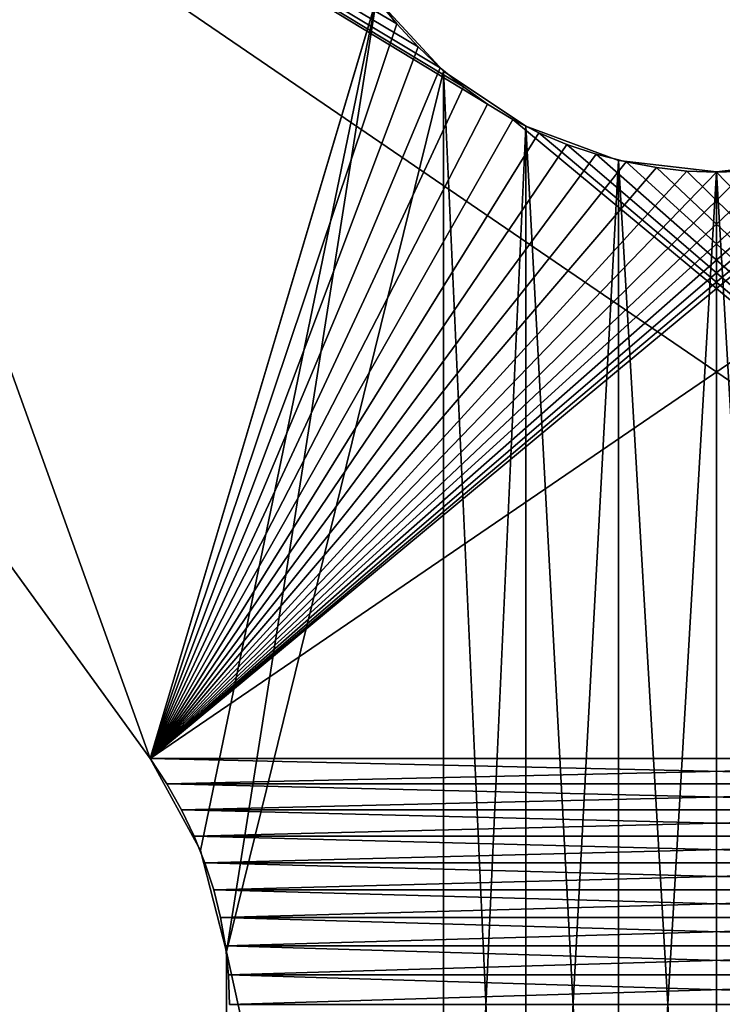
# Model space of a CAD drawing. Header units: millimetres. Extents: x -105 to 105, y -91 to 91.
# Tile 782 of 1056: x -1.66 to 0.01, y 0 to 2.35. Entities that reach past the tile are written whole.
import ezdxf

# ---------------------------------------------------------------- set-up
doc = ezdxf.new("R2010")
doc.units = ezdxf.units.MM
doc.header["$LTSCALE"] = 22.850203
for name, color, linetype in [('343', 7, 'CONTINUOUS'), ('344', 7, 'CONTINUOUS'), ('405', 7, 'CONTINUOUS'), ('406', 7, 'CONTINUOUS'), ('498', 7, 'CONTINUOUS'), ('499', 7, 'CONTINUOUS'), ('507', 7, 'CONTINUOUS'), ('823', 7, 'CONTINUOUS')]:
    doc.layers.add(name, color=color, linetype=linetype)

msp = doc.modelspace()

# ---------------------------------------------------------------- linework, layer by layer
at = {"layer": '343', "linetype": 'CONTINUOUS'}
for points in [[(-0.4553, 3.4619, 7.5), (6.7365, 4.6248, 7.5), (-15.25, 1.75, 7.5), (-0.4553, 3.4619, 7.5)], [(-15.25, 1.75, 7.5), (6.7365, 4.6248, 7.5), (-6.7365, 4.6248, 7.5), (-15.25, 1.75, 7.5)], [(-0.9042, 3.3726, 7.5), (-0.4553, 3.4619, 7.5), (-15.25, 1.75, 7.5), (-0.9042, 3.3726, 7.5)], [(-1.3359, 3.226, 7.5), (-0.9042, 3.3726, 7.5), (-15.25, 1.75, 7.5), (-1.3359, 3.226, 7.5)], [(-1.7459, 3.0239, 7.5), (-1.3359, 3.226, 7.5), (-15.25, 1.75, 7.5), (-1.7459, 3.0239, 7.5)]]:
    msp.add_3dface(points, dxfattribs=at)
at = {"layer": '344', "linetype": 'CONTINUOUS'}
for points in [[(0.4553, 3.4619, 2.5), (-6.7365, 4.6248, 2.5), (15.25, 1.75, 2.5), (0.4553, 3.4619, 2.5)], [(15.25, 1.75, 2.5), (-6.7365, 4.6248, 2.5), (6.7365, 4.6248, 2.5), (15.25, 1.75, 2.5)]]:
    msp.add_3dface(points, dxfattribs=at)
at = {"layer": '405', "linetype": 'CONTINUOUS'}
for points in [[(-3.9895, 4.2331, 34.5), (-1.3501, 0.586, 34.5), (-0.8101, 2.3984, 34.5), (-3.9895, 4.2331, 34.5)], [(0.4857, 2.1106, 34.5), (-1.3501, 0.586, 34.5), (3.9895, 4.2331, 34.5), (0.4857, 2.1106, 34.5)], [(3.9895, 4.2331, 34.5), (-1.3501, 0.586, 34.5), (1.3501, 0.586, 34.5), (3.9895, 4.2331, 34.5)], [(-0.8101, 2.3984, 34.5), (-1.3501, 0.586, 34.5), (-0.7619, 2.3389, 34.5), (-0.8101, 2.3984, 34.5)], [(-0.7619, 2.3389, 34.5), (-1.3501, 0.586, 34.5), (-0.7114, 2.284, 34.5), (-0.7619, 2.3389, 34.5)], [(-0.7114, 2.284, 34.5), (-1.3501, 0.586, 34.5), (-0.6585, 2.2338, 34.5), (-0.7114, 2.284, 34.5)], [(-0.6585, 2.2338, 34.5), (-1.3501, 0.586, 34.5), (-0.6032, 2.1881, 34.5), (-0.6585, 2.2338, 34.5)], [(-0.6032, 2.1881, 34.5), (-1.3501, 0.586, 34.5), (-0.5456, 2.1471, 34.5), (-0.6032, 2.1881, 34.5)], [(-0.5456, 2.1471, 34.5), (-1.3501, 0.586, 34.5), (-0.4857, 2.1106, 34.5), (-0.5456, 2.1471, 34.5)], [(-0.4857, 2.1106, 34.5), (-1.3501, 0.586, 34.5), (-0.4231, 2.0787, 34.5), (-0.4857, 2.1106, 34.5)], [(0.4231, 2.0787, 34.5), (-1.3501, 0.586, 34.5), (0.4857, 2.1106, 34.5), (0.4231, 2.0787, 34.5)], [(-0.4231, 2.0787, 34.5), (-1.3501, 0.586, 34.5), (-0.3567, 2.0511, 34.5), (-0.4231, 2.0787, 34.5)], [(0.3567, 2.0511, 34.5), (-1.3501, 0.586, 34.5), (0.4231, 2.0787, 34.5), (0.3567, 2.0511, 34.5)], [(-0.3567, 2.0511, 34.5), (-1.3501, 0.586, 34.5), (-0.2871, 2.0279, 34.5), (-0.3567, 2.0511, 34.5)], [(0.2871, 2.0279, 34.5), (-1.3501, 0.586, 34.5), (0.3567, 2.0511, 34.5), (0.2871, 2.0279, 34.5)], [(-0.2871, 2.0279, 34.5), (-1.3501, 0.586, 34.5), (-0.2156, 2.0094, 34.5), (-0.2871, 2.0279, 34.5)], [(0.2156, 2.0094, 34.5), (-1.3501, 0.586, 34.5), (0.2871, 2.0279, 34.5), (0.2156, 2.0094, 34.5)], [(-0.2156, 2.0094, 34.5), (-1.3501, 0.586, 34.5), (-0.1432, 1.9959, 34.5), (-0.2156, 2.0094, 34.5)], [(0.1432, 1.9959, 34.5), (-1.3501, 0.586, 34.5), (0.2156, 2.0094, 34.5), (0.1432, 1.9959, 34.5)], [(-0.1432, 1.9959, 34.5), (-1.3501, 0.586, 34.5), (-0.071, 1.9875, 34.5), (-0.1432, 1.9959, 34.5)], [(0.071, 1.9875, 34.5), (-1.3501, 0.586, 34.5), (0.1432, 1.9959, 34.5), (0.071, 1.9875, 34.5)], [(-0.071, 1.9875, 34.5), (-1.3501, 0.586, 34.5), (0, 1.9847, 34.5), (-0.071, 1.9875, 34.5)], [(0, 1.9847, 34.5), (-1.3501, 0.586, 34.5), (0.071, 1.9875, 34.5), (0, 1.9847, 34.5)], [(-1.3501, 0.586, 34.5), (-1.3104, 0.5254, 34.5), (1.3501, 0.586, 34.5), (-1.3501, 0.586, 34.5)], [(1.3501, 0.586, 34.5), (-1.3104, 0.5254, 34.5), (1.3104, 0.5254, 34.5), (1.3501, 0.586, 34.5)], [(-1.3104, 0.5254, 34.5), (-1.2753, 0.4637, 34.5), (1.3104, 0.5254, 34.5), (-1.3104, 0.5254, 34.5)], [(1.3104, 0.5254, 34.5), (-1.2753, 0.4637, 34.5), (1.2753, 0.4637, 34.5), (1.3104, 0.5254, 34.5)], [(-1.2753, 0.4637, 34.5), (-1.245, 0.401, 34.5), (1.2753, 0.4637, 34.5), (-1.2753, 0.4637, 34.5)], [(1.2753, 0.4637, 34.5), (-1.245, 0.401, 34.5), (1.245, 0.401, 34.5), (1.2753, 0.4637, 34.5)], [(-1.245, 0.401, 34.5), (-1.2193, 0.3374, 34.5), (1.245, 0.401, 34.5), (-1.245, 0.401, 34.5)], [(1.245, 0.401, 34.5), (-1.2193, 0.3374, 34.5), (1.2193, 0.3374, 34.5), (1.245, 0.401, 34.5)], [(-1.2193, 0.3374, 34.5), (-1.1983, 0.2727, 34.5), (1.2193, 0.3374, 34.5), (-1.2193, 0.3374, 34.5)], [(1.2193, 0.3374, 34.5), (-1.1983, 0.2727, 34.5), (1.1983, 0.2727, 34.5), (1.2193, 0.3374, 34.5)], [(-1.1983, 0.2727, 34.5), (-1.1819, 0.2071, 34.5), (1.1983, 0.2727, 34.5), (-1.1983, 0.2727, 34.5)], [(1.1983, 0.2727, 34.5), (-1.1819, 0.2071, 34.5), (1.1819, 0.2071, 34.5), (1.1983, 0.2727, 34.5)], [(-1.1819, 0.2071, 34.5), (-1.1702, 0.1396, 34.5), (1.1819, 0.2071, 34.5), (-1.1819, 0.2071, 34.5)], [(1.1819, 0.2071, 34.5), (-1.1702, 0.1396, 34.5), (1.1702, 0.1396, 34.5), (1.1819, 0.2071, 34.5)], [(-1.1702, 0.1396, 34.5), (-1.1632, 0.0702, 34.5), (1.1702, 0.1396, 34.5), (-1.1702, 0.1396, 34.5)], [(1.1702, 0.1396, 34.5), (-1.1632, 0.0702, 34.5), (1.1632, 0.0702, 34.5), (1.1702, 0.1396, 34.5)], [(-1.1632, 0.0702, 34.5), (-1.1609, -0.0002, 34.5), (1.1632, 0.0702, 34.5), (-1.1632, 0.0702, 34.5)], [(1.1632, 0.0702, 34.5), (-1.1609, -0.0002, 34.5), (1.1609, -0.0002, 34.5), (1.1632, 0.0702, 34.5)]]:
    msp.add_3dface(points, dxfattribs=at)
at = {"layer": '406', "linetype": 'CONTINUOUS'}
for points in [[(-1.3501, 0.586, 32.5), (-3.9895, 4.2331, 32.5), (1.3501, 0.586, 32.5), (-1.3501, 0.586, 32.5)], [(-3.9895, 4.2331, 32.5), (-0.8101, 2.3984, 32.5), (-0.7619, 2.3389, 32.5), (-3.9895, 4.2331, 32.5)], [(-0.4857, 2.1106, 32.5), (-3.9895, 4.2331, 32.5), (-0.5456, 2.1471, 32.5), (-0.4857, 2.1106, 32.5)], [(-3.9895, 4.2331, 32.5), (-0.4857, 2.1106, 32.5), (1.3501, 0.586, 32.5), (-3.9895, 4.2331, 32.5)], [(-0.5456, 2.1471, 32.5), (-3.9895, 4.2331, 32.5), (-0.6032, 2.1881, 32.5), (-0.5456, 2.1471, 32.5)], [(-0.6032, 2.1881, 32.5), (-3.9895, 4.2331, 32.5), (-0.6585, 2.2338, 32.5), (-0.6032, 2.1881, 32.5)], [(-0.6585, 2.2338, 32.5), (-3.9895, 4.2331, 32.5), (-0.7114, 2.284, 32.5), (-0.6585, 2.2338, 32.5)], [(-0.7114, 2.284, 32.5), (-3.9895, 4.2331, 32.5), (-0.7619, 2.3389, 32.5), (-0.7114, 2.284, 32.5)], [(-0.4857, 2.1106, 32.5), (-0.4231, 2.0787, 32.5), (1.3501, 0.586, 32.5), (-0.4857, 2.1106, 32.5)], [(-0.4231, 2.0787, 32.5), (-0.3567, 2.0511, 32.5), (1.3501, 0.586, 32.5), (-0.4231, 2.0787, 32.5)], [(-0.3567, 2.0511, 32.5), (-0.2871, 2.0279, 32.5), (1.3501, 0.586, 32.5), (-0.3567, 2.0511, 32.5)], [(-0.2871, 2.0279, 32.5), (-0.2156, 2.0094, 32.5), (1.3501, 0.586, 32.5), (-0.2871, 2.0279, 32.5)], [(-0.2156, 2.0094, 32.5), (-0.1432, 1.9959, 32.5), (1.3501, 0.586, 32.5), (-0.2156, 2.0094, 32.5)], [(-0.1432, 1.9959, 32.5), (-0.071, 1.9875, 32.5), (1.3501, 0.586, 32.5), (-0.1432, 1.9959, 32.5)], [(-0.071, 1.9875, 32.5), (0, 1.9847, 32.5), (1.3501, 0.586, 32.5), (-0.071, 1.9875, 32.5)], [(0, 1.9847, 32.5), (0.071, 1.9875, 32.5), (1.3501, 0.586, 32.5), (0, 1.9847, 32.5)], [(-1.3104, 0.5254, 32.5), (-1.3501, 0.586, 32.5), (1.3104, 0.5254, 32.5), (-1.3104, 0.5254, 32.5)], [(1.3104, 0.5254, 32.5), (-1.3501, 0.586, 32.5), (1.3501, 0.586, 32.5), (1.3104, 0.5254, 32.5)], [(-1.2753, 0.4637, 32.5), (-1.3104, 0.5254, 32.5), (1.2753, 0.4637, 32.5), (-1.2753, 0.4637, 32.5)], [(1.2753, 0.4637, 32.5), (-1.3104, 0.5254, 32.5), (1.3104, 0.5254, 32.5), (1.2753, 0.4637, 32.5)], [(-1.245, 0.401, 32.5), (-1.2753, 0.4637, 32.5), (1.245, 0.401, 32.5), (-1.245, 0.401, 32.5)], [(1.245, 0.401, 32.5), (-1.2753, 0.4637, 32.5), (1.2753, 0.4637, 32.5), (1.245, 0.401, 32.5)], [(-1.2193, 0.3374, 32.5), (-1.245, 0.401, 32.5), (1.2193, 0.3374, 32.5), (-1.2193, 0.3374, 32.5)], [(1.2193, 0.3374, 32.5), (-1.245, 0.401, 32.5), (1.245, 0.401, 32.5), (1.2193, 0.3374, 32.5)], [(-1.1983, 0.2727, 32.5), (-1.2193, 0.3374, 32.5), (1.1983, 0.2727, 32.5), (-1.1983, 0.2727, 32.5)], [(1.1983, 0.2727, 32.5), (-1.2193, 0.3374, 32.5), (1.2193, 0.3374, 32.5), (1.1983, 0.2727, 32.5)], [(-1.1819, 0.2071, 32.5), (-1.1983, 0.2727, 32.5), (1.1819, 0.2071, 32.5), (-1.1819, 0.2071, 32.5)], [(1.1819, 0.2071, 32.5), (-1.1983, 0.2727, 32.5), (1.1983, 0.2727, 32.5), (1.1819, 0.2071, 32.5)], [(-1.1702, 0.1396, 32.5), (-1.1819, 0.2071, 32.5), (1.1702, 0.1396, 32.5), (-1.1702, 0.1396, 32.5)], [(1.1702, 0.1396, 32.5), (-1.1819, 0.2071, 32.5), (1.1819, 0.2071, 32.5), (1.1702, 0.1396, 32.5)], [(-1.1632, 0.0702, 32.5), (-1.1702, 0.1396, 32.5), (1.1632, 0.0702, 32.5), (-1.1632, 0.0702, 32.5)], [(1.1632, 0.0702, 32.5), (-1.1702, 0.1396, 32.5), (1.1702, 0.1396, 32.5), (1.1632, 0.0702, 32.5)], [(-1.1609, -0.0002, 32.5), (-1.1632, 0.0702, 32.5), (1.1609, -0.0002, 32.5), (-1.1609, -0.0002, 32.5)], [(1.1609, -0.0002, 32.5), (-1.1632, 0.0702, 32.5), (1.1632, 0.0702, 32.5), (1.1609, -0.0002, 32.5)]]:
    msp.add_3dface(points, dxfattribs=at)
at = {"layer": '498', "linetype": 'CONTINUOUS'}
for points in [[(-1.3501, 0.586, 34.5), (-3.9895, 4.2331, 34.5), (-1.3501, 0.586, 32.5), (-1.3501, 0.586, 34.5)], [(-3.9895, 4.2331, 34.5), (-3.9895, 4.2331, 32.5), (-1.3501, 0.586, 32.5), (-3.9895, 4.2331, 34.5)]]:
    msp.add_3dface(points, dxfattribs=at)
at = {"layer": '499', "linetype": 'CONTINUOUS'}
for points in [[(-1.3104, 0.5254, 34.5), (-1.3501, 0.586, 34.5), (-1.3104, 0.5254, 32.5), (-1.3104, 0.5254, 34.5)], [(-1.3501, 0.586, 34.5), (-1.3501, 0.586, 32.5), (-1.3104, 0.5254, 32.5), (-1.3501, 0.586, 34.5)], [(-1.2753, 0.4637, 34.5), (-1.3104, 0.5254, 34.5), (-1.2753, 0.4637, 32.5), (-1.2753, 0.4637, 34.5)], [(-1.3104, 0.5254, 34.5), (-1.3104, 0.5254, 32.5), (-1.2753, 0.4637, 32.5), (-1.3104, 0.5254, 34.5)], [(-1.245, 0.401, 34.5), (-1.2753, 0.4637, 34.5), (-1.245, 0.401, 32.5), (-1.245, 0.401, 34.5)], [(-1.2753, 0.4637, 34.5), (-1.2753, 0.4637, 32.5), (-1.245, 0.401, 32.5), (-1.2753, 0.4637, 34.5)], [(-1.2193, 0.3374, 34.5), (-1.245, 0.401, 34.5), (-1.2193, 0.3374, 32.5), (-1.2193, 0.3374, 34.5)], [(-1.245, 0.401, 34.5), (-1.245, 0.401, 32.5), (-1.2193, 0.3374, 32.5), (-1.245, 0.401, 34.5)], [(-1.1983, 0.2727, 34.5), (-1.2193, 0.3374, 34.5), (-1.1983, 0.2727, 32.5), (-1.1983, 0.2727, 34.5)], [(-1.2193, 0.3374, 34.5), (-1.2193, 0.3374, 32.5), (-1.1983, 0.2727, 32.5), (-1.2193, 0.3374, 34.5)], [(-1.1819, 0.2071, 34.5), (-1.1983, 0.2727, 34.5), (-1.1819, 0.2071, 32.5), (-1.1819, 0.2071, 34.5)], [(-1.1983, 0.2727, 34.5), (-1.1983, 0.2727, 32.5), (-1.1819, 0.2071, 32.5), (-1.1983, 0.2727, 34.5)], [(-1.1702, 0.1396, 34.5), (-1.1819, 0.2071, 34.5), (-1.1702, 0.1396, 32.5), (-1.1702, 0.1396, 34.5)], [(-1.1819, 0.2071, 34.5), (-1.1819, 0.2071, 32.5), (-1.1702, 0.1396, 32.5), (-1.1819, 0.2071, 34.5)], [(-1.1632, 0.0702, 34.5), (-1.1702, 0.1396, 34.5), (-1.1632, 0.0702, 32.5), (-1.1632, 0.0702, 34.5)], [(-1.1702, 0.1396, 34.5), (-1.1702, 0.1396, 32.5), (-1.1632, 0.0702, 32.5), (-1.1702, 0.1396, 34.5)], [(-1.1609, -0.0002, 34.5), (-1.1632, 0.0702, 34.5), (-1.1609, -0.0002, 32.5), (-1.1609, -0.0002, 34.5)], [(-1.1632, 0.0702, 34.5), (-1.1632, 0.0702, 32.5), (-1.1609, -0.0002, 32.5), (-1.1632, 0.0702, 34.5)]]:
    msp.add_3dface(points, dxfattribs=at)
at = {"layer": '507', "linetype": 'CONTINUOUS'}
for points in [[(-0.8101, 2.3984, 34.5), (-0.7619, 2.3389, 34.5), (-0.8101, 2.3984, 32.5), (-0.8101, 2.3984, 34.5)], [(-0.8101, 2.3984, 32.5), (-0.7619, 2.3389, 34.5), (-0.7619, 2.3389, 32.5), (-0.8101, 2.3984, 32.5)], [(-0.7619, 2.3389, 34.5), (-0.7114, 2.284, 34.5), (-0.7619, 2.3389, 32.5), (-0.7619, 2.3389, 34.5)], [(-0.7114, 2.284, 34.5), (-0.7114, 2.284, 32.5), (-0.7619, 2.3389, 32.5), (-0.7114, 2.284, 34.5)], [(-0.7114, 2.284, 34.5), (-0.6585, 2.2338, 34.5), (-0.7114, 2.284, 32.5), (-0.7114, 2.284, 34.5)], [(-0.6585, 2.2338, 34.5), (-0.6585, 2.2338, 32.5), (-0.7114, 2.284, 32.5), (-0.6585, 2.2338, 34.5)], [(-0.6585, 2.2338, 34.5), (-0.6032, 2.1881, 34.5), (-0.6585, 2.2338, 32.5), (-0.6585, 2.2338, 34.5)], [(-0.6032, 2.1881, 34.5), (-0.6032, 2.1881, 32.5), (-0.6585, 2.2338, 32.5), (-0.6032, 2.1881, 34.5)], [(-0.6032, 2.1881, 34.5), (-0.5456, 2.1471, 34.5), (-0.6032, 2.1881, 32.5), (-0.6032, 2.1881, 34.5)], [(-0.5456, 2.1471, 34.5), (-0.5456, 2.1471, 32.5), (-0.6032, 2.1881, 32.5), (-0.5456, 2.1471, 34.5)], [(-0.5456, 2.1471, 34.5), (-0.4857, 2.1106, 34.5), (-0.5456, 2.1471, 32.5), (-0.5456, 2.1471, 34.5)], [(-0.4857, 2.1106, 34.5), (-0.4857, 2.1106, 32.5), (-0.5456, 2.1471, 32.5), (-0.4857, 2.1106, 34.5)], [(-0.4857, 2.1106, 34.5), (-0.4231, 2.0787, 34.5), (-0.4857, 2.1106, 32.5), (-0.4857, 2.1106, 34.5)], [(-0.4231, 2.0787, 34.5), (-0.4231, 2.0787, 32.5), (-0.4857, 2.1106, 32.5), (-0.4231, 2.0787, 34.5)], [(-0.4231, 2.0787, 34.5), (-0.3567, 2.0511, 34.5), (-0.4231, 2.0787, 32.5), (-0.4231, 2.0787, 34.5)], [(-0.3567, 2.0511, 34.5), (-0.3567, 2.0511, 32.5), (-0.4231, 2.0787, 32.5), (-0.3567, 2.0511, 34.5)], [(-0.3567, 2.0511, 34.5), (-0.2871, 2.0279, 34.5), (-0.3567, 2.0511, 32.5), (-0.3567, 2.0511, 34.5)], [(-0.2871, 2.0279, 34.5), (-0.2871, 2.0279, 32.5), (-0.3567, 2.0511, 32.5), (-0.2871, 2.0279, 34.5)], [(-0.2871, 2.0279, 34.5), (-0.2156, 2.0094, 34.5), (-0.2871, 2.0279, 32.5), (-0.2871, 2.0279, 34.5)], [(-0.2156, 2.0094, 34.5), (-0.2156, 2.0094, 32.5), (-0.2871, 2.0279, 32.5), (-0.2156, 2.0094, 34.5)], [(-0.2156, 2.0094, 34.5), (-0.1432, 1.9959, 34.5), (-0.2156, 2.0094, 32.5), (-0.2156, 2.0094, 34.5)], [(-0.1432, 1.9959, 34.5), (-0.1432, 1.9959, 32.5), (-0.2156, 2.0094, 32.5), (-0.1432, 1.9959, 34.5)], [(-0.1432, 1.9959, 34.5), (-0.071, 1.9875, 34.5), (-0.1432, 1.9959, 32.5), (-0.1432, 1.9959, 34.5)], [(-0.071, 1.9875, 34.5), (-0.071, 1.9875, 32.5), (-0.1432, 1.9959, 32.5), (-0.071, 1.9875, 34.5)], [(-0.071, 1.9875, 34.5), (0, 1.9847, 34.5), (-0.071, 1.9875, 32.5), (-0.071, 1.9875, 34.5)], [(0, 1.9847, 34.5), (0, 1.9847, 32.5), (-0.071, 1.9875, 32.5), (0, 1.9847, 34.5)], [(0, 1.9847, 34.5), (0.071, 1.9875, 34.5), (0, 1.9847, 32.5), (0, 1.9847, 34.5)], [(0.071, 1.9875, 34.5), (0.071, 1.9875, 32.5), (0, 1.9847, 32.5), (0.071, 1.9875, 34.5)]]:
    msp.add_3dface(points, dxfattribs=at)
at = {"layer": '823', "linetype": 'CONTINUOUS'}
for points in [[(-3.1729, 5.6637, 34.5), (-3.9895, 4.2331, 34.5), (-1.3501, 0.586, 34.5), (-3.1729, 5.6637, 34.5)], [(-3.9895, 4.2331, 32.5), (-3.1729, 5.6637, 32.5), (-1.3501, 0.586, 32.5), (-3.9895, 4.2331, 32.5)], [(-3.1729, 5.6637, 34.5), (-1.3501, 0.586, 34.5), (-0.8101, 2.3989, 34.5), (-3.1729, 5.6637, 34.5)], [(-1.3501, 0.586, 32.5), (-3.1729, 5.6637, 32.5), (-0.8101, 2.3989, 32.5), (-1.3501, 0.586, 32.5)], [(-3.9895, 4.2331, 32.5), (-1.3501, 0.586, 32.5), (-3.9895, 4.2331, 34.5), (-3.9895, 4.2331, 32.5)], [(-3.9895, 4.2331, 34.5), (-1.3501, 0.586, 32.5), (-1.3501, 0.586, 34.5), (-3.9895, 4.2331, 34.5)], [(-0.8101, 2.3989, 34.5), (-1.3501, 0.586, 34.5), (-1.23, 0.3669, 34.5), (-0.8101, 2.3989, 34.5)], [(-0.8101, 2.3989, 32.5), (-1.23, 0.3669, 32.5), (-1.3501, 0.586, 32.5), (-0.8101, 2.3989, 32.5)], [(-0.8101, 2.3989, 34.5), (-1.23, 0.3669, 34.5), (-1.168, 0.1247, 34.5), (-0.8101, 2.3989, 34.5)], [(-0.8101, 2.3989, 32.5), (-1.168, 0.1247, 32.5), (-1.23, 0.3669, 32.5), (-0.8101, 2.3989, 32.5)], [(-0.6505, 2.2257, 34.5), (-0.8101, 2.3989, 34.5), (-1.168, 0.1247, 34.5), (-0.6505, 2.2257, 34.5)], [(-0.6505, 2.2257, 32.5), (-1.168, 0.1247, 32.5), (-0.8101, 2.3989, 32.5), (-0.6505, 2.2257, 32.5)], [(-0.6505, 2.2257, 34.5), (-0.6505, 2.2257, 32.5), (-0.8101, 2.3989, 34.5), (-0.6505, 2.2257, 34.5)], [(-0.8101, 2.3989, 34.5), (-0.6505, 2.2257, 32.5), (-0.8101, 2.3989, 32.5), (-0.8101, 2.3989, 34.5)], [(-0.6505, -2.2257, 34.5), (-0.6505, 2.2257, 34.5), (-1.168, 0.1247, 34.5), (-0.6505, -2.2257, 34.5)], [(-0.6505, 2.2257, 32.5), (-0.6505, -2.2257, 32.5), (-1.168, 0.1247, 32.5), (-0.6505, 2.2257, 32.5)], [(-0.4548, 2.0946, 34.5), (-0.4548, 2.0946, 32.5), (-0.6505, 2.2257, 34.5), (-0.4548, 2.0946, 34.5)], [(-0.6505, 2.2257, 34.5), (-0.4548, 2.0946, 32.5), (-0.6505, 2.2257, 32.5), (-0.6505, 2.2257, 34.5)], [(-0.4548, -2.0946, 34.5), (-0.6505, 2.2257, 34.5), (-0.6505, -2.2257, 34.5), (-0.4548, -2.0946, 34.5)], [(-0.6505, 2.2257, 34.5), (-0.4548, -2.0946, 34.5), (-0.4548, 2.0946, 34.5), (-0.6505, 2.2257, 34.5)], [(-0.4548, 2.0946, 32.5), (-0.6505, -2.2257, 32.5), (-0.6505, 2.2257, 32.5), (-0.4548, 2.0946, 32.5)], [(-0.4548, 2.0946, 32.5), (-0.4548, -2.0946, 32.5), (-0.6505, -2.2257, 32.5), (-0.4548, 2.0946, 32.5)], [(-0.2339, 2.0129, 34.5), (-0.2339, 2.0129, 32.5), (-0.4548, 2.0946, 34.5), (-0.2339, 2.0129, 34.5)], [(-0.4548, 2.0946, 34.5), (-0.2339, 2.0129, 32.5), (-0.4548, 2.0946, 32.5), (-0.4548, 2.0946, 34.5)], [(-0.4548, 2.0946, 34.5), (-0.4548, -2.0946, 34.5), (-0.2339, -2.0129, 34.5), (-0.4548, 2.0946, 34.5)], [(-0.4548, 2.0946, 34.5), (-0.2339, -2.0129, 34.5), (-0.2339, 2.0129, 34.5), (-0.4548, 2.0946, 34.5)], [(-0.2339, 2.0129, 32.5), (-0.4548, -2.0946, 32.5), (-0.4548, 2.0946, 32.5), (-0.2339, 2.0129, 32.5)], [(-0.2339, 2.0129, 32.5), (-0.2339, -2.0129, 32.5), (-0.4548, -2.0946, 32.5), (-0.2339, 2.0129, 32.5)], [(0, 1.9852, 34.5), (0, 1.9852, 32.5), (-0.2339, 2.0129, 34.5), (0, 1.9852, 34.5)], [(-0.2339, 2.0129, 34.5), (0, 1.9852, 32.5), (-0.2339, 2.0129, 32.5), (-0.2339, 2.0129, 34.5)], [(-0.2339, 2.0129, 34.5), (-0.2339, -2.0129, 34.5), (0, -1.9852, 34.5), (-0.2339, 2.0129, 34.5)], [(-0.2339, 2.0129, 34.5), (0, -1.9852, 34.5), (0, 1.9852, 34.5), (-0.2339, 2.0129, 34.5)], [(0, 1.9852, 32.5), (-0.2339, -2.0129, 32.5), (-0.2339, 2.0129, 32.5), (0, 1.9852, 32.5)], [(0.2339, 2.0129, 34.5), (0.2339, 2.0129, 32.5), (0, 1.9852, 34.5), (0.2339, 2.0129, 34.5)], [(0, 1.9852, 34.5), (0.2339, 2.0129, 32.5), (0, 1.9852, 32.5), (0, 1.9852, 34.5)], [(0, 1.9852, 34.5), (0.2339, -2.0129, 34.5), (0.2339, 2.0129, 34.5), (0, 1.9852, 34.5)], [(0.2339, 2.0129, 32.5), (0.2339, -2.0129, 32.5), (0, -1.9852, 32.5), (0.2339, 2.0129, 32.5)], [(0.2339, 2.0129, 32.5), (0, -1.9852, 32.5), (0, 1.9852, 32.5), (0.2339, 2.0129, 32.5)], [(0, 1.9852, 32.5), (0, -1.9852, 32.5), (-0.2339, -2.0129, 32.5), (0, 1.9852, 32.5)], [(0, 1.9852, 34.5), (0, -1.9852, 34.5), (0.2339, -2.0129, 34.5), (0, 1.9852, 34.5)], [(-1.3501, 0.586, 34.5), (-1.3501, 0.586, 32.5), (-1.23, 0.3669, 34.5), (-1.3501, 0.586, 34.5)], [(-1.23, 0.3669, 34.5), (-1.3501, 0.586, 32.5), (-1.23, 0.3669, 32.5), (-1.23, 0.3669, 34.5)], [(-1.23, 0.3669, 34.5), (-1.23, 0.3669, 32.5), (-1.168, 0.1247, 34.5), (-1.23, 0.3669, 34.5)], [(-1.168, 0.1247, 34.5), (-1.23, 0.3669, 32.5), (-1.168, 0.1247, 32.5), (-1.168, 0.1247, 34.5)], [(-1.168, 0.1247, 34.5), (-1.168, 0.1247, 32.5), (-1.168, -0.1252, 34.5), (-1.168, 0.1247, 34.5)], [(-1.168, -0.1252, 34.5), (-1.168, 0.1247, 32.5), (-1.168, -0.1252, 32.5), (-1.168, -0.1252, 34.5)], [(-0.6505, -2.2257, 34.5), (-1.168, 0.1247, 34.5), (-1.168, -0.1252, 34.5), (-0.6505, -2.2257, 34.5)], [(-1.168, 0.1247, 32.5), (-0.6505, -2.2257, 32.5), (-1.168, -0.1252, 32.5), (-1.168, 0.1247, 32.5)]]:
    msp.add_3dface(points, dxfattribs=at)

doc.saveas('drawing.dxf')
